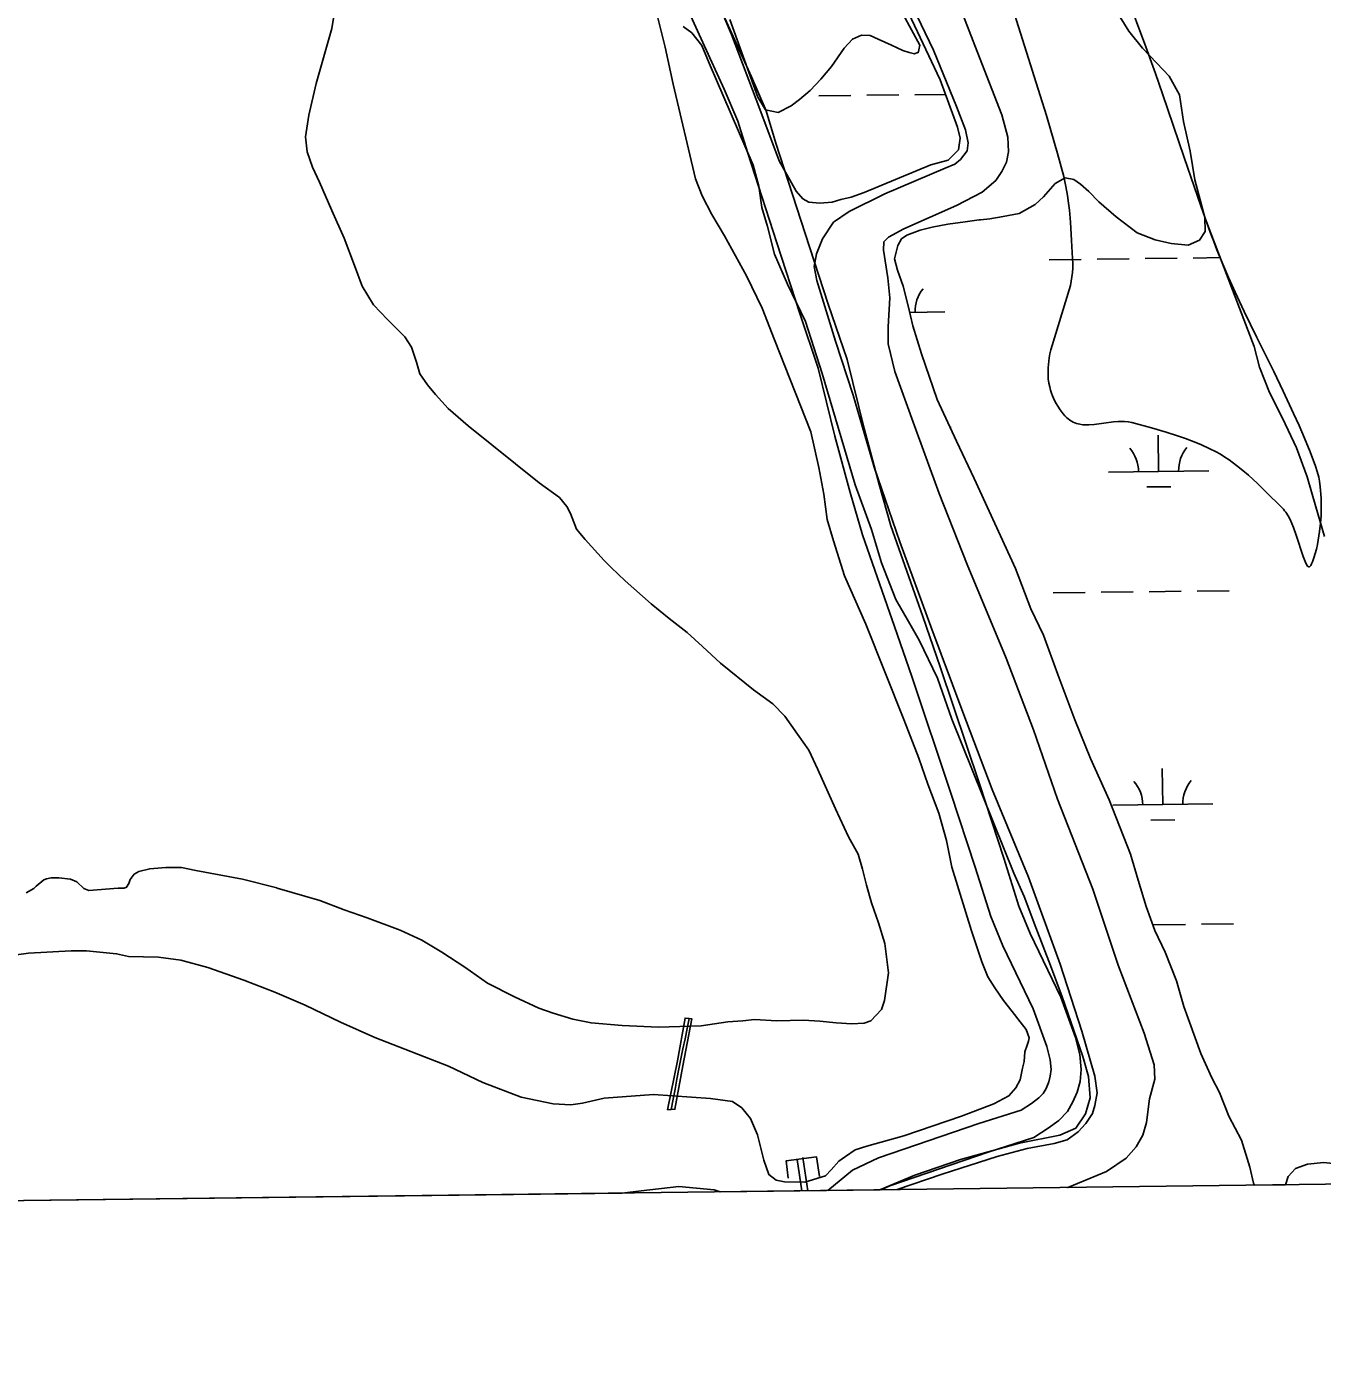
# Model space of a CAD drawing. Extents: x 3715084 to 3753216, y 488173 to 513963.
# Drawn here: x 3731481 to 3732776, y 493591 to 494915 of the extents above; entities that cross this region are included whole.
import ezdxf

# ---------------------------------------------------------------- set-up
doc = ezdxf.new("R2010")
doc.units = 0
for name, color, linetype in [('V-BRDG-OTLN', 7, 'Continuous'), ('V-GRID-FRAM', 7, 'Continuous'), ('V-LEVE-TOET', 7, 'Continuous'), ('V-ROAD-CNTR', 7, 'Continuous'), ('V-SITE-OTLN', 7, 'Continuous'), ('V-SITE-VEGE', 7, 'Continuous'), ('V-TOPO-SHOR', 7, 'Continuous'), ('V-UTIL-LINE', 7, 'Continuous'), ('V-WETL-SWMP', 7, 'Continuous')]:
    doc.layers.add(name, color=color, linetype=linetype)

msp = doc.modelspace()

# ---------------------------------------------------------------- linework, layer by layer
at = {"layer": 'V-BRDG-OTLN'}
msp.add_lwpolyline([(3732121.9, 493833.1), (3732131.8, 493881.9), (3732139.5, 493924.6), (3732143.4, 493924.1), (3732146.3, 493923.8), (3732137.1, 493877), (3732129.4, 493833.6), (3732125.6, 493833.4)], close=True, dxfattribs=at)
msp.add_lwpolyline([(3732125.6, 493833.4), (3732127.5, 493843.5), (3732129.5, 493853.5), (3732131.4, 493863.7), (3732133.4, 493873.8), (3732135.3, 493883.9), (3732137.3, 493893.9), (3732139.4, 493904), (3732141.4, 493914.1), (3732143.4, 493924.1)], dxfattribs=at)
at = {"layer": 'V-GRID-FRAM'}
msp.add_lwpolyline([(3719350.3, 493590.7), (3719130.8, 511772.1), (3750813.3, 512168.5), (3751048.6, 493987.2), (3719350.3, 493590.7)], dxfattribs=at)
at = {"layer": 'V-LEVE-TOET'}
for points in [[(3732351.5, 493753.3), (3732396.3, 493768.8), (3732451.3, 493786.5), (3732481.1, 493794.3), (3732508.3, 493799.3), (3732521.3, 493803), (3732532.2, 493810.9), (3732539.8, 493819.2), (3732546.6, 493829.2), (3732548.7, 493837.2), (3732551.2, 493849.9), (3732548.7, 493866.5), (3732536, 493911.7), (3732514.3, 493978.5), (3732482.7, 494065.3), (3732446.2, 494152.9), (3732417, 494230), (3732385, 494315.6), (3732353.9, 494400.1), (3732328.5, 494474.8), (3732307.3, 494546.8), (3732289.6, 494600.5), (3732271.1, 494661.1), (3732268.5, 494675.1), (3732270.7, 494687.8), (3732276.9, 494702.9), (3732287.9, 494719.3), (3732303.5, 494730), (3732339, 494747.8), (3732399.3, 494773.5), (3732408.9, 494777.5), (3732414.5, 494781.9), (3732421.2, 494790.6), (3732422.3, 494798.7), (3732419.7, 494811.7), (3732410.8, 494835), (3732387.6, 494891.1), (3732354.6, 494960.1)], [(3732417, 494926.9), (3732433.6, 494884), (3732455.8, 494826.6), (3732462.1, 494804.3), (3732462.5, 494789.7), (3732460.6, 494779.3), (3732455.9, 494770), (3732449.8, 494761), (3732436.2, 494749.3), (3732410.6, 494736.2), (3732358, 494712.9), (3732342.6, 494704.4), (3732337.9, 494699.7), (3732337.8, 494691.5), (3732342, 494663.8), (3732343.9, 494643.9), (3732342.3, 494615), (3732342.3, 494598.1), (3732349.1, 494570.3), (3732367.2, 494519.8), (3732393.3, 494448.4), (3732421.4, 494377.5), (3732460.4, 494284), (3732487.5, 494212.5), (3732511.4, 494143.4), (3732546.8, 494053.2), (3732572.2, 493977.6), (3732598, 493909.7), (3732608.1, 493877.9), (3732608.8, 493863.6), (3732603.5, 493843.9), (3732600.4, 493820.2), (3732596.8, 493807.6), (3732590.1, 493796), (3732580.1, 493784.9), (3732560.6, 493771.3), (3732521.9, 493755.5), (3732521.6, 493755.5)]]:
    msp.add_lwpolyline(points, dxfattribs=at)
at = {"layer": 'V-ROAD-CNTR'}
for points in [[(3732122.5, 494975.3), (3732151.9, 494910.5), (3732178.5, 494852.2), (3732192.3, 494820.2), (3732201.7, 494789.4), (3732231.1, 494698.8), (3732254.1, 494628.1), (3732272.5, 494573.8), (3732289.2, 494505.8), (3732304.5, 494449.4), (3732316.6, 494407.1), (3732348.6, 494315.6), (3732366.1, 494265.6), (3732405.1, 494149.2), (3732429.3, 494075.3), (3732444.8, 494026.1), (3732456.8, 493996.9), (3732487.3, 493934), (3732500.9, 493896.3), (3732504.2, 493883.1), (3732505.1, 493873.4), (3732504.4, 493866.6), (3732502.9, 493860.8), (3732500.1, 493854.4), (3732497.1, 493849.3), (3732493, 493844.9), (3732485.5, 493839.4), (3732475.1, 493832.8), (3732433, 493819.3), (3732332.6, 493785), (3732306.8, 493772.8), (3732282, 493752.5)], [(3732179.2, 494923), (3732205.9, 494864.4), (3732220.5, 494830.5), (3732230.3, 494798.3), (3732259.6, 494708), (3732282.5, 494637.5), (3732301.3, 494582.2), (3732318.3, 494513.3), (3732333.4, 494457.5), (3732345.2, 494416.2), (3732377, 494325.5), (3732394.5, 494275.3), (3732433.6, 494158.6), (3732457.9, 494084.4), (3732473, 494036.3), (3732484.2, 494009.2), (3732515, 493945.6), (3732529.6, 493905.1), (3732533.9, 493888.2), (3732535.2, 493873.3), (3732534.1, 493861.2), (3732531.2, 493850.7), (3732526.9, 493840.9), (3732521.4, 493831.3), (3732512.9, 493822.3), (3732502.4, 493814.6), (3732488, 493805.4), (3732442.4, 493790.8), (3732343.9, 493757.2), (3732335.3, 493753.1)]]:
    msp.add_lwpolyline(points, dxfattribs=at)
at = {"layer": 'V-SITE-OTLN'}
for p, q in [((3732137.6, 494914.8), (3732146.3, 494908.5)), ((3732146.3, 494908.5), (3732156.3, 494896)), ((3732156.3, 494896), (3732163.4, 494878.2)), ((3732163.4, 494878.2), (3732207.5, 494776.5)), ((3732207.5, 494776.5), (3732213.1, 494755.3)), ((3732213.1, 494755.3), (3732216.1, 494734.1)), ((3732216.1, 494734.1), (3732221.8, 494715)), ((3732221.8, 494715), (3732228.7, 494687.6)), ((3732228.7, 494687.6), (3732241.7, 494657.4)), ((3732241.7, 494657.4), (3732259.9, 494620.2)), ((3732259.9, 494620.2), (3732276.5, 494568.2)), ((3732276.5, 494568.2), (3732309.5, 494457.2)), ((3732309.5, 494457.2), (3732325.6, 494412.6)), ((3732325.6, 494412.6), (3732335.7, 494379.1)), ((3732335.7, 494379.1), (3732349.9, 494342.7)), ((3732349.9, 494342.7), (3732362.8, 494320.5)), ((3732362.8, 494320.5), (3732373.5, 494302)), ((3732373.5, 494302), (3732391.8, 494264.2)), ((3732391.8, 494264.2), (3732405.9, 494223.1)), ((3732405.9, 494223.1), (3732467.9, 494069.3)), ((3732467.9, 494069.3), (3732478.3, 494045.9)), ((3732478.3, 494045.9), (3732489.9, 494015.1)), ((3732489.9, 494015.1), (3732504.7, 493977.3)), ((3732504.7, 493977.3), (3732516.3, 493945.8)), ((3732516.3, 493945.8), (3732536.8, 493886.1)), ((3732536.8, 493886.1), (3732542.5, 493866.3)), ((3732542.5, 493866.3), (3732544.1, 493845.1)), ((3732544.1, 493845.1), (3732539.6, 493828.9)), ((3732539.6, 493828.9), (3732529.8, 493814.8)), ((3732529.8, 493814.8), (3732514, 493807.7)), ((3732473.7, 493799.7), (3732414.8, 493783.3)), ((3732514, 493807.7), (3732473.7, 493799.7)), ((3732414.8, 493783.3), (3732368.9, 493767.9)), ((3732368.9, 493767.9), (3732334.2, 493753.1)), ((3732076.6, 493749.9), (3728713.6, 493707.8)), ((3732095.6, 493752), (3732076.6, 493749.9)), ((3732133.2, 493756.6), (3732095.6, 493752)), ((3732168.5, 493753.2), (3732133.2, 493756.6)), ((3732174.4, 493751.1), (3732168.5, 493753.2)), ((3732334.2, 493753.1), (3732174.4, 493751.1))]:
    msp.add_line(p, q, dxfattribs=at)
at = {"layer": 'V-SITE-VEGE'}
for points in [[(3732766.2, 494380.2), (3732765.4, 494378.4), (3732764.6, 494376.7), (3732764, 494375.8), (3732763.5, 494375.3), (3732763.1, 494375.2), (3732762.6, 494375.2), (3732761.9, 494375.6), (3732761.5, 494376), (3732760.5, 494377.6), (3732759.1, 494380.5), (3732757.1, 494385.7), (3732750.1, 494406.8), (3732747.3, 494414.5), (3732745.7, 494418.4), (3732743.9, 494422.4), (3732741.9, 494426.2), (3732739.7, 494429.7), (3732738.5, 494431.3), (3732737.2, 494432.7), (3732718.2, 494451.9), (3732711.5, 494458.3), (3732702.4, 494466.7), (3732696.9, 494471.4), (3732690.5, 494476.5), (3732683, 494482), (3732678.8, 494484.8), (3732674.3, 494487.6), (3732669.3, 494490.4), (3732663.9, 494493.2), (3732654.8, 494497.4), (3732645.6, 494501.1), (3732639.5, 494503.4), (3732631.3, 494506.2), (3732620.3, 494509.7), (3732605.6, 494513.9), (3732585.9, 494519.3), (3732582.2, 494520.1), (3732578.4, 494520.5), (3732575.8, 494520.5), (3732572.3, 494520.4), (3732567.5, 494520), (3732548.2, 494517.3), (3732542.8, 494517), (3732540, 494517), (3732537, 494517.2), (3732533.9, 494517.7), (3732530.7, 494518.5), (3732527.3, 494519.8), (3732525.6, 494520.7), (3732523.9, 494521.7), (3732522.2, 494522.9), (3732520.5, 494524.4), (3732518.8, 494526.1), (3732517.1, 494528.1), (3732514.2, 494531.9), (3732511.8, 494535.7), (3732510.3, 494538.2), (3732508.5, 494541.5), (3732506.6, 494546), (3732505.6, 494548.6), (3732504.7, 494551.5), (3732503.8, 494554.9), (3732503, 494558.7), (3732502.4, 494563.1), (3732502.1, 494568.2), (3732502.2, 494573.9), (3732502.8, 494580.5), (3732503.3, 494584.1), (3732503.9, 494587.8), (3732504.8, 494591.8), (3732524.5, 494656.2), (3732525.3, 494660.4), (3732526, 494664.7), (3732526.6, 494669.1), (3732526.9, 494673.6), (3732527, 494678.3), (3732526.7, 494683.1), (3732525.5, 494701.2), (3732524.4, 494719.4), (3732523.4, 494731.4), (3732522.7, 494738.3), (3732521.6, 494746.2), (3732520, 494755.1), (3732519, 494759.9), (3732517.8, 494765), (3732511.5, 494788.1), (3732505, 494810.9), (3732500.5, 494826), (3732494.4, 494846), (3732447.4, 494995.1)], [(3732587.2, 494928.4), (3732592.9, 494913.3), (3732598.6, 494898.2), (3732609.5, 494867.9), (3732616.6, 494847.5), (3732638.2, 494784.1), (3732654.8, 494735.9), (3732664.5, 494708.5), (3732667.7, 494700.2), (3732670.9, 494691.8), (3732677.7, 494675.2), (3732682.5, 494664.2), (3732689.1, 494649.5), (3732698.2, 494630.1), (3732710.7, 494604.4), (3732727.6, 494570.2), (3732737.1, 494550.7), (3732747.5, 494528.4), (3732752.9, 494516.5), (3732758.4, 494503.8), (3732763.9, 494490.2), (3732769.4, 494475.7), (3732771.1, 494470.4), (3732772.5, 494464.7), (3732773.3, 494460.7), (3732774.1, 494455.3), (3732774.8, 494447.9), (3732775, 494443.5), (3732775.1, 494438.5), (3732775.1, 494432.7), (3732774.9, 494426.2), (3732774.3, 494418.7), (3732773.4, 494410.5), (3732772.1, 494402), (3732771.2, 494397.5), (3732770.2, 494393), (3732769, 494388.5), (3732767.7, 494384.2), (3732766.2, 494380.2)]]:
    msp.add_lwpolyline(points, dxfattribs=at)
at = {"layer": 'V-TOPO-SHOR'}
msp.add_line((3731697.4, 494063.4), (3731650.6, 494072), dxfattribs=at)
for points in [[(3732058.8, 494381.6), (3732039.5, 494402.4), (3732030.9, 494412.8), (3732028.3, 494419.7), (3732025.1, 494428.6), (3732021.2, 494435.5), (3732013.9, 494444.5), (3731993.8, 494459.2), (3731922.8, 494515.9), (3731902.8, 494533.3), (3731890.2, 494547.2), (3731882.2, 494556.9), (3731874.3, 494567.9), (3731871.1, 494579.6), (3731866, 494594.7), (3731859.4, 494605), (3731842.1, 494622.4), (3731828.1, 494637), (3731817, 494655.6), (3731809.2, 494676.2), (3731798.9, 494703.6), (3731786.6, 494731.1), (3731774.3, 494759.3), (3731767.1, 494774.4), (3731762, 494789.5), (3731760.3, 494804.5), (3731763.5, 494826.2), (3731771, 494858), (3731786.4, 494912.8), (3731788.8, 494927.1)], [(3732111.3, 494927.6), (3732119.5, 494894.1), (3732127.5, 494857.2), (3732150, 494762.8), (3732156.4, 494745.6), (3732166.2, 494727), (3732178.7, 494705.7), (3732201, 494665.7), (3732216.6, 494633.4), (3732228.9, 494601.8), (3732265, 494509.9), (3732273.1, 494474.3), (3732278, 494447.7), (3732281.5, 494422.4), (3732287.9, 494401.2), (3732298.7, 494366.2), (3732320.1, 494318.1), (3732358.2, 494222.7), (3732373, 494184.3), (3732382, 494158.3), (3732393, 494129.4), (3732400.5, 494102.1), (3732406.1, 494075.4), (3732425.8, 494011.7), (3732436.1, 493980.8), (3732441.9, 493965.7), (3732449.1, 493954.7), (3732457.7, 493942.3), (3732466.3, 493931.2), (3732474.2, 493920.8), (3732480.2, 493913.2), (3732483.4, 493905), (3732482.7, 493901.6), (3732481.2, 493897.5), (3732479, 493890.8), (3732478.1, 493881.3), (3732476.6, 493874.5), (3732474.4, 493863), (3732470.1, 493854.9), (3732463.1, 493846.9), (3732448, 493839), (3732415.7, 493826.8), (3732358.1, 493806.9), (3732321.2, 493796.8), (3732309.5, 493793), (3732299.9, 493786.4), (3732293, 493781.8), (3732285.3, 493773.1), (3732279.7, 493767.1), (3732259.2, 493760.7), (3732238.7, 493761.2), (3732230.6, 493762.7), (3732223.2, 493768.3), (3732218.1, 493782.7), (3732211.9, 493808), (3732204.7, 493824.5), (3732196.1, 493834.9), (3732186.7, 493841.2), (3732165, 493844.4), (3732107.9, 493848.4), (3732058.8, 493844.7), (3732037, 493839.7), (3732025.3, 493837.9)], [(3732357.4, 494926.7), (3732374.1, 494896.2), (3732372.9, 494891.5), (3732372.2, 494888.6), (3732371.6, 494888.7), (3732368.7, 494887.6), (3732363.5, 494888.8), (3732357.2, 494890.7), (3732345.7, 494896.2), (3732332.4, 494902.3), (3732324.4, 494905.9), (3732315.6, 494906.1), (3732306.8, 494902.2), (3732298.5, 494893.1), (3732285.9, 494874.8), (3732275.2, 494862.3), (3732264.5, 494850.9), (3732253.8, 494841.8), (3732245.6, 494835.6), (3732232.6, 494828.9), (3732219.9, 494831.5), (3732212, 494844.4), (3732184.1, 494921.7)], [(3732568.1, 494933.7), (3732582.9, 494910.1), (3732596.5, 494893.2), (3732610.8, 494878.2), (3732623.2, 494865.3), (3732633.4, 494846.5), (3732637.5, 494819.8), (3732644.2, 494790.4), (3732648.9, 494761.7), (3732658.8, 494724.1)], [(3732658.8, 494724.1), (3732707.9, 494595.4), (3732713.4, 494574.7), (3732723.5, 494549.2), (3732736.3, 494523.6), (3732750.3, 494494), (3732761, 494465.2), (3732769.6, 494435.1), (3732778.3, 494405.6)], [(3731697.4, 494063.4), (3731731.5, 494054.6), (3731731.9, 494054.5), (3731774.5, 494042), (3731798.8, 494032.6), (3731821.8, 494024.6), (3731854.9, 494012.4), (3731876.4, 494002.4), (3731896.6, 493990.4), (3731919.4, 493975.6), (3731942.2, 493959.5), (3731969.1, 493945.9), (3731993.4, 493934.5), (3732007.6, 493929.5), (3732027.2, 493923.6), (3732045.5, 493919.8), (3732076.7, 493917.1), (3732112.8, 493915.6), (3732155.7, 493916.8), (3732182.3, 493921), (3732197.3, 493922), (3732208.9, 493923.1), (3732231.3, 493921.9), (3732257.9, 493922.7), (3732274.2, 493921.7), (3732290.5, 493920), (3732306.1, 493919), (3732318.4, 493919.4), (3732325.2, 493922), (3732335.7, 493933.3), (3732338.6, 493942.1), (3732342.6, 493969.9), (3732339.1, 493999.2), (3732332.8, 494019.8), (3732325.7, 494039.7), (3732320.6, 494057.5), (3732316.9, 494073.2), (3732312.5, 494088.3), (3732302.6, 494105.5), (3732289.6, 494133.7), (3732272.1, 494172.9), (3732263, 494192.1), (3732251.7, 494208), (3732239.2, 494226), (3732227.2, 494238.5), (3732207.8, 494252.5), (3732175, 494279.1), (3732157, 494295.8), (3732141.6, 494309.7), (3732123.6, 494323.7), (3732105.5, 494338.4), (3732079.5, 494361.4), (3732065.5, 494374.7), (3732058.8, 494381.6)], [(3731650.6, 494072), (3731636.3, 494075), (3731620.7, 494075.1), (3731604.7, 494073.8), (3731593.8, 494071), (3731588.9, 494068.3), (3731584.9, 494063.1), (3731583.7, 494059), (3731581.4, 494055.5), (3731579, 494054.4), (3731573, 494054.2), (3731543.7, 494052.1), (3731538.9, 494054.1), (3731531.7, 494060.7), (3731525.5, 494063.3), (3731513.8, 494064.6), (3731506.2, 494064.8), (3731501.4, 494063.7), (3731498.8, 494062.8), (3731491, 494056.4), (3731488.8, 494053.9), (3731481.2, 494049.6)], [(3731583.5, 493986.2), (3731571.5, 493988.8), (3731541.5, 493991.8), (3731526.1, 493991.9), (3731483.6, 493989.3), (3731439.9, 493983.4)], [(3732025.3, 493837.9), (3732007.7, 493839), (3731975.8, 493845.8), (3731937.4, 493860.2), (3731903, 493876.6), (3731829.4, 493905.4), (3731795.1, 493920.4), (3731760, 493937.5), (3731729.7, 493950.4), (3731698.6, 493962.6), (3731662.8, 493975), (3731635.8, 493982.4), (3731613.4, 493985.6), (3731583.5, 493986.2)], [(3732867.2, 493775.7), (3732849.1, 493770.2), (3732831.7, 493761.9), (3732826.3, 493761.3), (3732815.8, 493764.2), (3732807.2, 493770.4), (3732796.1, 493776.6), (3732786.8, 493779.5), (3732777.5, 493780.3), (3732761.5, 493778.7), (3732749.4, 493774.3), (3732742, 493766.5), (3732739.5, 493758.2)]]:
    msp.add_lwpolyline(points, dxfattribs=at)
at = {"layer": 'V-UTIL-LINE'}
for points in [[(3732242.4, 493764.8), (3732240.5, 493782.1), (3732270.8, 493786), (3732273.7, 493766.4)], [(3732256.1, 493752.1), (3732251.3, 493783.5)], [(3732262, 493752.2), (3732257.2, 493785.3)]]:
    msp.add_lwpolyline(points, dxfattribs=at)
at = {"layer": 'V-WETL-SWMP'}
for p, q in [((3732273, 494845.5), (3732305, 494845.9)), ((3732321, 494846.1), (3732353, 494846.5)), ((3732369, 494846.7), (3732399.8, 494847)), ((3732497.6, 494744.8), (3732509.2, 494757.9)), ((3732509.2, 494757.9), (3732519.3, 494763.7)), ((3732519.3, 494763.7), (3732527.9, 494762.2)), ((3732527.9, 494762.2), (3732534.4, 494757.4)), ((3732534.4, 494757.4), (3732542.9, 494749.9)), ((3732489.4, 494737), (3732497.6, 494744.8)), ((3732542.9, 494749.9), (3732552.7, 494739.7)), ((3732457.2, 494725.1), (3732473.3, 494728.1)), ((3732473.3, 494728.1), (3732489.4, 494737)), ((3732552.7, 494739.7), (3732570.3, 494724.7)), ((3732374.5, 494711.6), (3732386.5, 494714.6)), ((3732386.5, 494714.6), (3732401.9, 494717.6)), ((3732401.9, 494717.6), (3732419.2, 494719.9)), ((3732419.2, 494719.9), (3732433.2, 494721.6)), ((3732433.2, 494721.6), (3732434.5, 494721.6)), ((3732434.5, 494721.6), (3732443.9, 494722.7)), ((3732443.9, 494722.7), (3732457.2, 494725.1)), ((3732570.3, 494724.7), (3732591.3, 494708.9)), ((3732659.1, 494710.1), (3732658.8, 494724.1)), ((3732658.8, 494724.1), (3732707.9, 494595.4)), ((3732352.2, 494696.1), (3732355.6, 494702.7)), ((3732355.6, 494702.7), (3732361.1, 494706.5)), ((3732361.1, 494706.5), (3732374.5, 494711.6)), ((3732591.3, 494708.9), (3732609.1, 494701.9)), ((3732609.1, 494701.9), (3732625, 494698.2)), ((3732642.2, 494696.5), (3732653.6, 494701.6)), ((3732653.6, 494701.6), (3732659.1, 494710.1)), ((3732348.6, 494682.9), (3732352.2, 494696.1)), ((3732625, 494698.2), (3732642.2, 494696.5)), ((3732351.6, 494671.5), (3732348.6, 494682.9)), ((3732503.1, 494681.8), (3732535.1, 494682.2)), ((3732551.1, 494682.4), (3732583.1, 494682.8)), ((3732599.1, 494683), (3732631.1, 494683.4)), ((3732647.1, 494683.6), (3732674.1, 494684)), ((3732357.3, 494655.4), (3732351.6, 494671.5)), ((3732362.2, 494636), (3732357.3, 494655.4)), ((3732367.1, 494615.9), (3732362.2, 494636)), ((3732363.8, 494629.3), (3732399.1, 494629.8)), ((3732375.8, 494587.8), (3732367.1, 494615.9)), ((3732707.9, 494595.4), (3732713.4, 494574.7)), ((3732391.4, 494542.2), (3732375.8, 494587.8)), ((3732713.4, 494574.7), (3732723.5, 494549.2)), ((3732410.5, 494500.6), (3732391.4, 494542.2)), ((3732723.5, 494549.2), (3732736.3, 494523.6)), ((3732736.3, 494523.6), (3732750.3, 494494)), ((3732404.2, 494514.4), (3732405.2, 494514.4)), ((3732612.6, 494470.6), (3732612.1, 494506.6)), ((3732428.3, 494463.6), (3732410.5, 494500.6)), ((3732750.3, 494494), (3732761, 494465.2)), ((3732469.7, 494373.6), (3732428.3, 494463.6)), ((3732562.6, 494469.9), (3732662.6, 494471.2)), ((3732761, 494465.2), (3732769.6, 494435.1)), ((3732600.8, 494455), (3732624.8, 494455.3)), ((3732769.6, 494435.1), (3732778.3, 494405.6)), ((3732484.8, 494333.3), (3732469.7, 494373.6)), ((3732507.2, 494349.2), (3732539.2, 494349.6)), ((3732555.2, 494349.8), (3732587.2, 494350.2)), ((3732603.2, 494350.4), (3732635.2, 494350.8)), ((3732651.2, 494351), (3732683.2, 494351.4)), ((3732497.5, 494307.1), (3732484.8, 494333.3)), ((3732511.9, 494267.6), (3732497.5, 494307.1)), ((3732528.9, 494222.6), (3732511.9, 494267.6)), ((3732544.7, 494183.7), (3732528.9, 494222.6)), ((3732563.1, 494142.7), (3732544.7, 494183.7)), ((3732616.7, 494137.9), (3732616.3, 494173.9)), ((3732584.6, 494088.4), (3732563.1, 494142.7)), ((3732566.7, 494137.3), (3732666.7, 494138.5)), ((3732604.9, 494122.3), (3732628.9, 494122.6)), ((3732592, 494062.3), (3732584.6, 494088.4)), ((3732600.1, 494036.2), (3732592, 494062.3)), ((3732608.9, 494012), (3732600.1, 494036.2)), ((3732607.4, 494017.7), (3732639.4, 494018.1)), ((3732619.1, 493990.5), (3732608.9, 494012)), ((3732655.4, 494018.3), (3732687.4, 494018.7)), ((3732630.4, 493961.7), (3732619.1, 493990.5)), ((3732637.9, 493936.2), (3732630.4, 493961.7)), ((3732654.8, 493889.3), (3732637.9, 493936.2)), ((3732665.6, 493865.1), (3732654.8, 493889.3)), ((3732673.3, 493850.3), (3732665.6, 493865.1)), ((3732682.8, 493826.8), (3732673.3, 493850.3)), ((3732695.5, 493802.6), (3732682.8, 493826.8)), ((3732703.6, 493775.8), (3732695.5, 493802.6)), ((3732707.3, 493759.8), (3732703.6, 493775.8)), ((3732749.4, 493774.3), (3732742, 493766.5)), ((3732761.5, 493778.7), (3732749.4, 493774.3)), ((3732777.5, 493780.3), (3732761.5, 493778.7)), ((3732742, 493766.5), (3732739.5, 493758.2)), ((3732708.4, 493757.8), (3732707.3, 493759.8)), ((3732739.5, 493758.2), (3732708.4, 493757.8))]:
    msp.add_line(p, q, dxfattribs=at)
msp.add_lwpolyline([(3732343, 494970.3), (3732394.4, 494861.7), (3732411.8, 494814.3), (3732414.2, 494803.4), (3732412.6, 494791.8), (3732402.2, 494781.2), (3732385.1, 494776.8), (3732318.5, 494749), (3732305.5, 494744.5), (3732295.2, 494742), (3732286.3, 494739.4), (3732274, 494738.3), (3732263.1, 494739.3), (3732257.1, 494742.8), (3732250.5, 494750.4), (3732233.4, 494780.7), (3732214.1, 494832.2), (3732185.8, 494907), (3732143, 495007.9)], dxfattribs=at)
for centre, start, end in [((3732404.4, 494630.3), 139.9442, 181.4878), ((3732557.3, 494470.3), 359.9442, 41.4878), ((3732667.8, 494471.7), 139.9442, 181.4878), ((3732561.5, 494137.7), 359.9442, 41.4878), ((3732672, 494139.1), 139.9442, 181.4878)]:
    msp.add_arc(centre, 35.2, start, end, dxfattribs=at)

doc.saveas('drawing.dxf')
